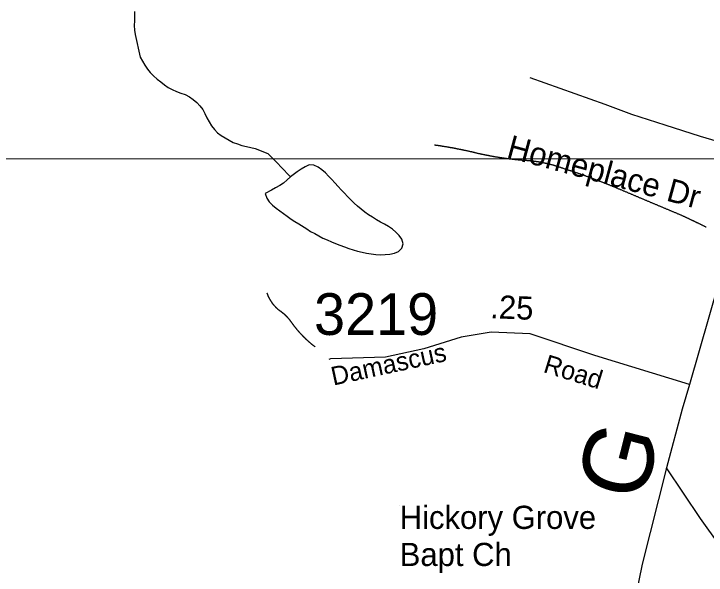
# Model space of a CAD drawing. Extents: x 1268485 to 1426702, y 514839 to 616766.
# Drawn here: x 1377418 to 1379868, y 571770 to 573756 of the extents above; entities that cross this region are included whole.
import ezdxf

# ---------------------------------------------------------------- set-up
doc = ezdxf.new("R2010")
doc.units = 0
for name, color, linetype in [('Old_Level_10', 7, 'Continuous'), ('Old_Level_11', 7, 'Continuous'), ('Old_Level_17', 7, 'Continuous'), ('Old_Level_22', 7, 'Continuous'), ('Old_Level_32', 7, 'Continuous'), ('Old_Level_35', 7, 'Continuous'), ('Old_Level_62', 7, 'Continuous'), ('Old_Level_63', 7, 'Continuous'), ('Old_Level_8', 7, 'Continuous')]:
    doc.layers.add(name, color=color, linetype=linetype)

msp = doc.modelspace()

# ---------------------------------------------------------------- linework, layer by layer
at = {"layer": 'Old_Level_22'}
msp.add_line((1378783.488, 572015.759), (1378783.488, 572015.759), dxfattribs=at)
at = {"layer": 'Old_Level_32'}
msp.add_line((1379910.922, 572801.954), (1379808.618, 572444.814), dxfattribs=at)
for points in [[(1379808.618, 572444.814), (1379474.003, 572547.792), (1379244.654, 572624.288), (1379106.457, 572630.173), (1379000.603, 572612.52), (1378868.286, 572571.329), (1378733.029, 572541.907), (1378538.963, 572536.022), (1378533.083, 572533.08)], [(1379808.618, 572444.814), (1379782.88, 572357.416), (1379727.796, 572149.555)], [(1379727.796, 572149.555), (1379641.423, 571808.553), (1379491.29, 571074.655), (1379459.023, 570907.516), (1379420.516, 570619.822), (1379420.516, 570522.771), (1379451.971, 570391.62), (1379501.275, 570271.572), (1379582.608, 570142.938), (1379911.618, 569670.448)], [(1379978.521, 571788.014), (1379848.339, 571970.922), (1379727.796, 572149.555)]]:
    msp.add_lwpolyline(points, dxfattribs=at)
at = {"layer": 'Old_Level_35'}
for points in [[(1380051.887, 573262.264), (1379848.27, 573322.447), (1379723.086, 573361.817), (1379604.771, 573400.009), (1379510.652, 573435.072), (1379245.417, 573529.96)], [(1379061.485, 573261.701), (1379059.845, 573262.059), (1379058.41, 573262.419), (1379056.872, 573262.829), (1379055.231, 573263.187), (1379053.796, 573263.546), (1379052.155, 573263.956), (1379050.618, 573264.315), (1379049.08, 573264.674), (1379047.542, 573265.084), (1379046.004, 573265.443), (1379044.363, 573265.802), (1379042.826, 573266.212), (1379041.39, 573266.52), (1379039.75, 573266.878), (1379038.212, 573267.237), (1379036.674, 573267.647), (1379035.136, 573267.955), (1379033.496, 573268.313), (1379031.958, 573268.673), (1379030.522, 573268.98), (1379028.882, 573269.39), (1379027.344, 573269.698), (1379025.704, 573270.056), (1379024.268, 573270.364), (1379022.628, 573270.774), (1379021.09, 573271.082), (1379019.45, 573271.441), (1379018.014, 573271.748), (1379016.476, 573272.056), (1379014.836, 573272.414), (1379013.401, 573272.774), (1379011.76, 573273.081), (1379010.222, 573273.44), (1379008.582, 573273.747), (1379007.147, 573274.055), (1379005.506, 573274.362), (1379003.968, 573274.67), (1379002.328, 573274.978), (1379000.892, 573275.388), (1378999.252, 573275.695), (1378997.714, 573276.003), (1378996.176, 573276.31), (1378994.638, 573276.618), (1378992.998, 573276.926), (1378991.46, 573277.233), (1378989.922, 573277.541), (1378988.384, 573277.798), (1378986.744, 573278.105), (1378985.206, 573278.464), (1378983.668, 573278.771), (1378982.13, 573279.079), (1378980.49, 573279.335), (1378978.952, 573279.643), (1378977.414, 573279.951), (1378975.876, 573280.258), (1378974.236, 573280.514), (1378972.8, 573280.822), (1378971.16, 573281.078), (1378969.622, 573281.386), (1378967.982, 573281.694), (1378966.341, 573281.949), (1378964.906, 573282.257), (1378963.265, 573282.514), (1378961.727, 573282.77), (1378960.087, 573283.077), (1378958.652, 573283.334), (1378957.011, 573283.641), (1378955.473, 573283.897), (1378953.833, 573284.102), (1378952.295, 573284.359), (1378950.757, 573284.667), (1378949.117, 573284.923), (1378947.579, 573285.179), (1378946.041, 573285.435), (1378944.503, 573285.692), (1378942.863, 573286), (1378941.222, 573286.255), (1378939.787, 573286.512), (1378938.146, 573286.768), (1378936.609, 573287.025), (1378934.968, 573287.23), (1378933.533, 573287.486), (1378931.892, 573287.743), (1378930.252, 573287.998), (1378928.714, 573288.203), (1378927.176, 573288.46), (1378925.638, 573288.665), (1378923.998, 573288.921), (1378922.357, 573289.178), (1378920.922, 573289.383), (1378919.282, 573289.639), (1378917.744, 573289.896), (1378916.103, 573290.049), (1378914.463, 573290.306), (1378913.028, 573290.562), (1378911.387, 573290.767), (1378909.747, 573291.023), (1378908.209, 573291.177), (1378906.671, 573291.433)], [(1379223.374, 573237.146), (1379221.734, 573237.248), (1379220.093, 573237.351), (1379218.35, 573237.556), (1379216.71, 573237.71), (1379215.172, 573237.812), (1379213.531, 573237.915), (1379211.891, 573238.12), (1379210.148, 573238.273), (1379208.508, 573238.376), (1379206.867, 573238.581), (1379205.227, 573238.683), (1379203.586, 573238.888), (1379201.843, 573238.991), (1379200.203, 573239.196), (1379198.665, 573239.401), (1379197.025, 573239.504), (1379195.384, 573239.709), (1379193.744, 573239.863), (1379192.001, 573240.068), (1379190.361, 573240.17), (1379188.72, 573240.376), (1379187.08, 573240.581), (1379185.542, 573240.734), (1379183.901, 573240.939), (1379182.158, 573241.144), (1379180.518, 573241.298), (1379178.878, 573241.503), (1379177.237, 573241.708), (1379175.597, 573241.913), (1379173.956, 573242.118), (1379172.418, 573242.324), (1379170.676, 573242.477), (1379169.035, 573242.734), (1379167.395, 573242.939), (1379165.754, 573243.144), (1379164.114, 573243.4), (1379162.473, 573243.554), (1379160.833, 573243.81), (1379159.09, 573244.015), (1379157.45, 573244.271), (1379155.912, 573244.477), (1379154.271, 573244.682), (1379152.631, 573244.938), (1379150.991, 573245.194), (1379149.35, 573245.399), (1379147.71, 573245.604), (1379146.172, 573245.86), (1379144.326, 573246.117), (1379142.788, 573246.373), (1379141.148, 573246.63), (1379139.508, 573246.885), (1379137.867, 573247.142), (1379136.227, 573247.398), (1379134.586, 573247.603), (1379133.048, 573247.86), (1379131.408, 573248.167), (1379129.768, 573248.423), (1379128.127, 573248.68), (1379126.487, 573248.936), (1379124.744, 573249.244), (1379123.103, 573249.5), (1379121.463, 573249.808), (1379119.925, 573250.064), (1379118.285, 573250.371), (1379116.644, 573250.628), (1379115.004, 573250.936), (1379113.363, 573251.192), (1379111.723, 573251.499), (1379110.083, 573251.807), (1379108.545, 573252.063), (1379106.904, 573252.371), (1379105.264, 573252.679), (1379103.624, 573252.986), (1379101.983, 573253.294), (1379100.343, 573253.601), (1379098.702, 573253.96), (1379097.164, 573254.267), (1379095.524, 573254.575), (1379093.884, 573254.883), (1379092.243, 573255.19), (1379090.603, 573255.498), (1379088.962, 573255.805), (1379087.424, 573256.113), (1379085.784, 573256.523), (1379084.144, 573256.831), (1379082.503, 573257.138), (1379080.863, 573257.497), (1379079.222, 573257.805), (1379077.582, 573258.163), (1379076.044, 573258.523), (1379074.404, 573258.881), (1379072.763, 573259.189), (1379071.123, 573259.548), (1379069.482, 573259.855), (1379067.842, 573260.266), (1379066.202, 573260.624), (1379064.766, 573260.983), (1379063.126, 573261.291), (1379061.485, 573261.701)], [(1379361.374, 573209.003), (1379360.041, 573209.515), (1379358.708, 573209.976), (1379357.375, 573210.489), (1379356.043, 573210.951), (1379354.607, 573211.463), (1379353.377, 573211.924), (1379352.044, 573212.386), (1379350.609, 573212.899), (1379349.276, 573213.309), (1379347.841, 573213.77), (1379346.508, 573214.231), (1379345.277, 573214.692), (1379343.842, 573215.102), (1379342.509, 573215.564), (1379341.176, 573216.025), (1379339.741, 573216.435), (1379338.408, 573216.897), (1379336.973, 573217.255), (1379335.64, 573217.666), (1379334.205, 573218.127), (1379332.872, 573218.486), (1379331.641, 573218.948), (1379330.206, 573219.306), (1379328.873, 573219.665), (1379327.54, 573220.126), (1379326.105, 573220.485), (1379324.772, 573220.896), (1379323.337, 573221.254), (1379322.004, 573221.613), (1379320.671, 573222.023), (1379319.133, 573222.382), (1379317.8, 573222.741), (1379316.365, 573223.151), (1379315.032, 573223.459), (1379313.597, 573223.817), (1379312.264, 573224.125), (1379310.829, 573224.484), (1379309.496, 573224.792), (1379308.163, 573225.202), (1379306.728, 573225.509), (1379305.395, 573225.817), (1379303.857, 573226.124), (1379302.524, 573226.432), (1379301.089, 573226.74), (1379299.756, 573227.047), (1379298.423, 573227.355), (1379296.988, 573227.713), (1379295.45, 573227.918), (1379294.117, 573228.226), (1379292.784, 573228.585), (1379291.349, 573228.79), (1379290.016, 573229.148), (1379288.478, 573229.354), (1379287.145, 573229.61), (1379285.71, 573229.866), (1379284.377, 573230.174), (1379283.044, 573230.43), (1379281.506, 573230.686), (1379280.173, 573230.943), (1379278.738, 573231.148), (1379277.2, 573231.353), (1379275.867, 573231.609), (1379274.534, 573231.866), (1379273.099, 573232.071), (1379271.664, 573232.327), (1379270.228, 573232.481), (1379268.895, 573232.686), (1379267.358, 573232.942), (1379266.025, 573233.147), (1379264.589, 573233.301), (1379263.257, 573233.506), (1379261.719, 573233.711), (1379260.386, 573233.865), (1379258.95, 573234.07), (1379257.515, 573234.275), (1379256.08, 573234.429), (1379254.644, 573234.582), (1379253.209, 573234.737), (1379251.876, 573234.89), (1379250.338, 573235.044), (1379249.005, 573235.198), (1379247.673, 573235.352), (1379246.135, 573235.505), (1379244.699, 573235.608), (1379243.367, 573235.762), (1379241.829, 573235.864), (1379240.496, 573236.018), (1379238.958, 573236.12), (1379237.625, 573236.274), (1379236.292, 573236.377), (1379234.754, 573236.428), (1379233.421, 573236.582), (1379231.884, 573236.633), (1379230.551, 573236.735), (1379229.115, 573236.838), (1379227.578, 573236.94), (1379226.245, 573236.992), (1379224.707, 573237.043), (1379223.374, 573237.146)], [(1379564.991, 573133.697), (1379563.043, 573134.569), (1379560.992, 573135.44), (1379558.839, 573136.312), (1379556.891, 573137.132), (1379554.841, 573138.003), (1379552.893, 573138.875), (1379550.842, 573139.695), (1379548.894, 573140.566), (1379546.741, 573141.386), (1379544.793, 573142.258), (1379542.743, 573143.078), (1379540.795, 573143.949), (1379538.744, 573144.77), (1379536.591, 573145.539), (1379534.643, 573146.462), (1379532.592, 573147.23), (1379530.644, 573148.05), (1379528.491, 573148.871), (1379526.543, 573149.742), (1379524.493, 573150.563), (1379522.545, 573151.383), (1379520.392, 573152.203), (1379518.341, 573153.023), (1379516.393, 573153.792), (1379514.24, 573154.612), (1379512.292, 573155.432), (1379510.242, 573156.252), (1379508.089, 573157.073), (1379506.141, 573157.893), (1379504.09, 573158.713), (1379502.04, 573159.431), (1379499.989, 573160.251), (1379498.041, 573161.071), (1379495.888, 573161.891), (1379493.838, 573162.609), (1379491.89, 573163.429), (1379489.737, 573164.25), (1379487.789, 573165.019), (1379485.636, 573165.787), (1379483.585, 573166.557), (1379481.637, 573167.377), (1379479.484, 573168.145), (1379477.536, 573168.915), (1379475.383, 573169.683), (1379473.332, 573170.453), (1379471.384, 573171.273), (1379469.231, 573171.991), (1379467.283, 573172.759), (1379465.13, 573173.477), (1379463.08, 573174.246), (1379461.029, 573175.066), (1379458.979, 573175.835), (1379456.826, 573176.553), (1379454.878, 573177.322), (1379452.725, 573178.04), (1379450.777, 573178.808), (1379448.624, 573179.578), (1379446.676, 573180.295), (1379444.523, 573181.064), (1379442.472, 573181.731), (1379440.422, 573182.499), (1379438.371, 573183.269), (1379436.218, 573183.986), (1379434.27, 573184.704), (1379432.117, 573185.422), (1379430.169, 573186.19), (1379428.016, 573186.857), (1379425.863, 573187.625), (1379423.915, 573188.292), (1379421.762, 573189.061), (1379419.711, 573189.728), (1379417.661, 573190.496), (1379415.508, 573191.163), (1379413.457, 573191.932), (1379411.407, 573192.649), (1379409.356, 573193.316), (1379407.203, 573194.085), (1379405.153, 573194.751), (1379403.102, 573195.417), (1379401.052, 573196.135), (1379398.899, 573196.802), (1379396.848, 573197.57), (1379394.797, 573198.237), (1379392.747, 573198.955), (1379390.594, 573199.621), (1379388.543, 573200.288), (1379386.493, 573201.006), (1379384.34, 573201.621), (1379382.289, 573202.338), (1379380.136, 573203.004), (1379378.086, 573203.671), (1379376.035, 573204.389), (1379373.882, 573205.055), (1379371.832, 573205.67), (1379369.781, 573206.388), (1379367.628, 573207.055), (1379365.475, 573207.67), (1379363.527, 573208.387), (1379361.374, 573209.003)], [(1379779.885, 573043.269), (1379777.732, 573044.141), (1379775.477, 573045.063), (1379773.426, 573045.934), (1379771.273, 573046.857), (1379769.018, 573047.729), (1379766.864, 573048.703), (1379764.711, 573049.625), (1379762.456, 573050.497), (1379760.405, 573051.42), (1379758.252, 573052.291), (1379755.997, 573053.265), (1379753.844, 573054.188), (1379751.588, 573055.059), (1379749.538, 573055.982), (1379747.385, 573056.854), (1379745.129, 573057.827), (1379742.976, 573058.75), (1379740.925, 573059.622), (1379738.67, 573060.545), (1379736.517, 573061.518), (1379734.261, 573062.39), (1379732.108, 573063.313), (1379729.955, 573064.184), (1379727.7, 573065.107), (1379725.649, 573066.081), (1379723.496, 573066.952), (1379721.24, 573067.875), (1379719.087, 573068.747), (1379716.832, 573069.67), (1379714.781, 573070.643), (1379712.628, 573071.515), (1379710.373, 573072.438), (1379708.22, 573073.309), (1379706.169, 573074.232), (1379703.913, 573075.206), (1379701.76, 573076.077), (1379699.505, 573077), (1379697.352, 573077.923), (1379695.301, 573078.794), (1379693.046, 573079.768), (1379690.893, 573080.64), (1379688.74, 573081.563), (1379686.484, 573082.485), (1379684.331, 573083.356), (1379682.28, 573084.331), (1379680.025, 573085.202), (1379677.872, 573086.125), (1379675.616, 573087.047), (1379673.463, 573087.919), (1379671.413, 573088.893), (1379669.157, 573089.816), (1379667.004, 573090.687), (1379664.851, 573091.61), (1379662.595, 573092.481), (1379660.545, 573093.456), (1379658.392, 573094.378), (1379656.136, 573095.249), (1379653.983, 573096.172), (1379651.728, 573097.147), (1379649.575, 573098.018), (1379647.524, 573098.94), (1379645.269, 573099.863), (1379643.116, 573100.735), (1379640.963, 573101.709), (1379638.707, 573102.581), (1379636.656, 573103.503), (1379634.401, 573104.426), (1379632.248, 573105.297), (1379630.095, 573106.271), (1379627.839, 573107.194), (1379625.789, 573108.065), (1379623.636, 573108.988), (1379621.38, 573109.962), (1379619.227, 573110.833), (1379617.176, 573111.756), (1379614.921, 573112.628), (1379612.768, 573113.551), (1379610.512, 573114.524), (1379608.359, 573115.396), (1379606.206, 573116.319), (1379603.951, 573117.242), (1379601.9, 573118.113), (1379599.747, 573119.087), (1379597.491, 573120.01), (1379595.338, 573120.881), (1379593.288, 573121.804), (1379591.032, 573122.726), (1379588.879, 573123.649), (1379586.624, 573124.572), (1379584.471, 573125.495), (1379582.42, 573126.367), (1379580.165, 573127.289), (1379578.012, 573128.212), (1379575.858, 573129.135), (1379573.603, 573130.057), (1379571.45, 573130.929), (1379569.399, 573131.851), (1379567.144, 573132.826), (1379564.991, 573133.697)], [(1379867.955, 573000.977), (1379866.417, 573001.746), (1379864.879, 573002.566), (1379863.239, 573003.335), (1379861.701, 573004.104), (1379860.163, 573004.873), (1379858.625, 573005.642), (1379856.985, 573006.462), (1379855.55, 573007.18), (1379853.909, 573007.949), (1379852.371, 573008.769), (1379850.731, 573009.487), (1379849.295, 573010.255), (1379847.655, 573011.076), (1379846.015, 573011.793), (1379844.477, 573012.563), (1379842.836, 573013.331), (1379841.401, 573014.101), (1379839.76, 573014.869), (1379838.223, 573015.638), (1379836.582, 573016.356), (1379835.147, 573017.125), (1379833.506, 573017.894), (1379831.969, 573018.663), (1379830.328, 573019.432), (1379828.79, 573020.2), (1379827.252, 573020.918), (1379825.612, 573021.687), (1379824.177, 573022.456), (1379822.536, 573023.174), (1379820.998, 573023.943), (1379819.358, 573024.712), (1379817.717, 573025.429), (1379816.282, 573026.199), (1379814.642, 573026.916), (1379813.104, 573027.685), (1379811.463, 573028.454), (1379809.925, 573029.172), (1379808.388, 573029.94), (1379806.747, 573030.71), (1379805.209, 573031.427), (1379803.671, 573032.196), (1379802.031, 573032.914), (1379800.493, 573033.683), (1379798.853, 573034.401), (1379797.212, 573035.118), (1379795.777, 573035.887), (1379794.136, 573036.605), (1379792.496, 573037.374), (1379790.958, 573038.04), (1379789.42, 573038.809), (1379787.882, 573039.578), (1379786.242, 573040.296), (1379784.601, 573041.013), (1379783.166, 573041.731), (1379781.526, 573042.5), (1379779.885, 573043.269)], [(1378356.619, 572707.086), (1378356.106, 572707.496), (1378355.491, 572708.009), (1378354.978, 572708.521), (1378354.363, 572708.983), (1378353.748, 572709.496), (1378353.235, 572710.008), (1378352.723, 572710.521), (1378352.108, 572710.982), (1378351.595, 572711.495), (1378350.98, 572712.007), (1378350.467, 572712.52), (1378349.852, 572713.084), (1378349.339, 572713.545), (1378348.827, 572714.058), (1378348.212, 572714.622), (1378347.802, 572715.135), (1378347.289, 572715.698), (1378346.776, 572716.211), (1378346.161, 572716.775), (1378345.648, 572717.338), (1378345.136, 572717.8), (1378344.623, 572718.364), (1378344.111, 572718.928), (1378343.598, 572719.492), (1378343.085, 572720.056), (1378342.675, 572720.568), (1378342.163, 572721.132), (1378341.65, 572721.696), (1378341.137, 572722.26), (1378340.625, 572722.875), (1378340.112, 572723.439), (1378339.599, 572724.003), (1378339.087, 572724.567), (1378338.677, 572725.13), (1378338.164, 572725.746), (1378337.651, 572726.31), (1378337.241, 572726.873), (1378336.729, 572727.489), (1378336.216, 572728.053), (1378335.909, 572728.668), (1378335.396, 572729.232), (1378334.883, 572729.898), (1378334.473, 572730.462), (1378333.961, 572731.077), (1378333.55, 572731.692), (1378333.14, 572732.307), (1378332.628, 572732.872), (1378332.218, 572733.487), (1378331.705, 572734.102), (1378331.397, 572734.768), (1378330.987, 572735.383), (1378330.475, 572735.998), (1378330.167, 572736.613), (1378329.757, 572737.229), (1378329.244, 572737.895), (1378328.834, 572738.511), (1378328.527, 572739.126), (1378328.014, 572739.741), (1378327.604, 572740.459), (1378327.296, 572741.074), (1378326.886, 572741.689), (1378326.476, 572742.304), (1378326.169, 572743.022), (1378325.758, 572743.637), (1378325.348, 572744.303), (1378325.041, 572744.918), (1378324.631, 572745.585), (1378324.221, 572746.251), (1378323.913, 572746.866), (1378323.503, 572747.584), (1378323.093, 572748.251), (1378322.785, 572748.866), (1378322.478, 572749.583), (1378322.17, 572750.249), (1378321.76, 572750.865), (1378321.35, 572751.582), (1378321.145, 572752.249), (1378320.735, 572752.915), (1378320.325, 572753.633), (1378320.12, 572754.248), (1378319.709, 572754.915), (1378319.504, 572755.632), (1378319.094, 572756.298), (1378318.889, 572757.016), (1378318.479, 572757.683), (1378318.274, 572758.401), (1378317.966, 572759.067), (1378317.659, 572759.733), (1378317.351, 572760.451), (1378317.146, 572761.169), (1378316.736, 572761.886), (1378316.531, 572762.552), (1378316.224, 572763.27), (1378316.018, 572763.937), (1378315.711, 572764.706), (1378315.403, 572765.372), (1378315.096, 572766.038), (1378314.891, 572766.808), (1378314.583, 572767.525)], [(1378400.705, 572664.333), (1378400.397, 572664.897), (1378399.987, 572665.358), (1378399.577, 572665.87), (1378399.27, 572666.383), (1378398.962, 572666.896), (1378398.654, 572667.46), (1378398.244, 572667.921), (1378397.834, 572668.434), (1378397.527, 572668.946), (1378397.117, 572669.459), (1378396.706, 572669.921), (1378396.399, 572670.433), (1378395.989, 572670.946), (1378395.579, 572671.459), (1378395.271, 572671.919), (1378394.861, 572672.381), (1378394.451, 572672.894), (1378394.143, 572673.355), (1378393.631, 572673.867), (1378393.221, 572674.38), (1378392.913, 572674.79), (1378392.503, 572675.303), (1378392.093, 572675.815), (1378391.785, 572676.328), (1378391.273, 572676.738), (1378390.862, 572677.251), (1378390.452, 572677.713), (1378390.145, 572678.174), (1378389.632, 572678.686), (1378389.222, 572679.148), (1378388.914, 572679.609), (1378388.504, 572680.071), (1378387.992, 572680.481), (1378387.582, 572680.993), (1378387.172, 572681.454), (1378386.761, 572681.916), (1378386.351, 572682.377), (1378385.839, 572682.839), (1378385.531, 572683.249), (1378385.018, 572683.762), (1378384.608, 572684.172), (1378384.301, 572684.633), (1378383.788, 572685.043), (1378383.378, 572685.505), (1378382.865, 572685.915), (1378382.353, 572686.427), (1378382.045, 572686.888), (1378381.533, 572687.298), (1378381.123, 572687.76), (1378380.61, 572688.17), (1378380.2, 572688.58), (1378379.79, 572688.99), (1378379.277, 572689.451), (1378378.867, 572689.862), (1378378.354, 572690.323), (1378377.842, 572690.733), (1378377.534, 572691.144), (1378377.021, 572691.554), (1378376.509, 572692.015), (1378376.099, 572692.374), (1378375.586, 572692.835), (1378375.176, 572693.245), (1378374.663, 572693.604), (1378374.253, 572694.065), (1378373.741, 572694.424), (1378373.228, 572694.885), (1378372.715, 572695.245), (1378372.203, 572695.603), (1378371.793, 572696.065), (1378371.383, 572696.423), (1378370.87, 572696.833), (1378370.357, 572697.243), (1378369.845, 572697.603), (1378369.332, 572698.013), (1378368.922, 572698.371), (1378368.409, 572698.73), (1378367.897, 572699.191), (1378367.384, 572699.551), (1378366.871, 572699.961), (1378366.359, 572700.319), (1378365.846, 572700.678), (1378365.333, 572701.089), (1378364.923, 572701.447), (1378364.411, 572701.755), (1378363.898, 572702.114), (1378363.385, 572702.524), (1378362.873, 572702.882), (1378362.36, 572703.242), (1378361.848, 572703.549), (1378361.335, 572703.959), (1378360.925, 572704.318), (1378360.412, 572704.625), (1378359.797, 572704.985), (1378359.284, 572705.292), (1378358.772, 572705.702), (1378358.259, 572706.01), (1378357.747, 572706.368), (1378357.234, 572706.676), (1378356.619, 572707.086)], [(1378483.751, 572577.955), (1378482.726, 572578.672), (1378481.701, 572579.441), (1378480.88, 572580.21), (1378479.855, 572580.928), (1378478.83, 572581.697), (1378478.01, 572582.414), (1378476.984, 572583.184), (1378476.164, 572583.952), (1378475.139, 572584.67), (1378474.216, 572585.439), (1378473.293, 572586.259), (1378472.371, 572586.977), (1378471.345, 572587.797), (1378470.525, 572588.566), (1378469.5, 572589.386), (1378468.577, 572590.104), (1378467.654, 572590.924), (1378466.732, 572591.693), (1378465.912, 572592.513), (1378464.886, 572593.334), (1378463.964, 572594.051), (1378463.143, 572594.872), (1378462.118, 572595.692), (1378461.298, 572596.512), (1378460.375, 572597.332), (1378459.452, 572598.101), (1378458.53, 572598.921), (1378457.607, 572599.741), (1378456.787, 572600.561), (1378455.864, 572601.382), (1378455.044, 572602.253), (1378454.121, 572603.074), (1378453.301, 572603.894), (1378452.378, 572604.765), (1378451.353, 572605.585), (1378450.533, 572606.354), (1378449.61, 572607.226), (1378448.79, 572608.046), (1378447.867, 572608.918), (1378447.149, 572609.789), (1378446.227, 572610.609), (1378445.406, 572611.481), (1378444.484, 572612.352), (1378443.663, 572613.172), (1378442.741, 572614.044), (1378441.92, 572614.915), (1378441.1, 572615.838), (1378440.28, 572616.71), (1378439.357, 572617.581), (1378438.537, 572618.453), (1378437.717, 572619.324), (1378436.897, 572620.195), (1378435.974, 572621.067), (1378435.256, 572621.938), (1378434.334, 572622.861), (1378433.513, 572623.732), (1378432.796, 572624.604), (1378431.873, 572625.475), (1378431.155, 572626.45), (1378430.232, 572627.321), (1378429.515, 572628.243), (1378428.592, 572629.115), (1378427.874, 572630.038), (1378426.952, 572630.961), (1378426.234, 572631.883), (1378425.516, 572632.806), (1378424.594, 572633.677), (1378423.876, 572634.6), (1378422.953, 572635.574), (1378422.235, 572636.497), (1378421.518, 572637.42), (1378420.8, 572638.291), (1378419.877, 572639.265), (1378419.16, 572640.188), (1378418.339, 572641.111), (1378417.622, 572642.084), (1378416.904, 572643.007), (1378416.084, 572643.982), (1378415.366, 572644.955), (1378414.649, 572645.878), (1378413.828, 572646.801), (1378413.008, 572647.775), (1378412.29, 572648.749), (1378411.675, 572649.671), (1378410.855, 572650.646), (1378410.137, 572651.619), (1378409.42, 572652.542), (1378408.599, 572653.567), (1378407.882, 572654.49), (1378407.164, 572655.515), (1378406.344, 572656.438), (1378405.729, 572657.463), (1378405.011, 572658.438), (1378404.293, 572659.36), (1378403.473, 572660.386), (1378402.858, 572661.359), (1378402.14, 572662.385), (1378401.423, 572663.359), (1378400.705, 572664.333)]]:
    msp.add_lwpolyline(points, dxfattribs=at)
at = {"layer": 'Old_Level_62'}
for points in [[(1377844.604, 573764.129), (1377845.014, 573747.828), (1377844.501, 573731.321), (1377844.194, 573714.866), (1377845.116, 573698.513), (1377847.68, 573682.416), (1377864.596, 573602.6), (1377872.798, 573588.554), (1377881.411, 573574.456), (1377890.843, 573560.769), (1377900.993, 573547.902), (1377912.373, 573536.214), (1377924.677, 573525.295), (1377937.595, 573515.043), (1377950.821, 573505.251), (1377964.354, 573495.921), (1377978.81, 573488.181), (1377993.882, 573481.465), (1378009.261, 573475.878), (1378024.742, 573470.187), (1378039.403, 573462.805), (1378052.937, 573453.527), (1378065.137, 573442.608), (1378076.518, 573430.715), (1378086.565, 573417.746), (1378094.255, 573403.238), (1378100.816, 573388.166), (1378109.223, 573374.018), (1378117.938, 573359.716), (1378127.473, 573346.285), (1378138.648, 573334.648), (1378152.079, 573325.78), (1378194.218, 573301.379), (1378209.494, 573295.842), (1378225.18, 573290.767), (1378241.072, 573286.102), (1378256.963, 573283.539), (1378272.445, 573279.796), (1378317.146, 573261.803), (1378328.834, 573250.423), (1378340.317, 573238.786), (1378351.698, 573226.945), (1378362.975, 573215), (1378396.912, 573179.373)], [(1378396.912, 573179.373), (1378384.813, 573168.197), (1378372.305, 573157.534), (1378358.669, 573148.666), (1378344.418, 573140.413), (1378330.065, 573132.518), (1378307.099, 573119.805), (1378312.84, 573104.374), (1378321.35, 573090.38), (1378333.243, 573079.153), (1378346.161, 573069.003), (1378359.182, 573059.058), (1378372.408, 573049.267), (1378385.736, 573039.63), (1378399.167, 573030.145), (1378412.598, 573020.816), (1378426.849, 573012.716), (1378454.634, 572995.543), (1378468.27, 572986.521), (1378482.521, 572978.319), (1378496.977, 572970.424), (1378511.638, 572962.94), (1378526.504, 572956.122), (1378541.576, 572949.714), (1378556.75, 572943.46), (1378572.129, 572937.411), (1378587.507, 572931.67), (1378602.989, 572926.236), (1378618.573, 572921.109), (1378634.259, 572916.444), (1378650.151, 572912.702), (1378666.35, 572909.626), (1378682.652, 572907.012), (1378698.851, 572904.603), (1378715.255, 572903.577), (1378731.659, 572904.654), (1378748.371, 572906.038), (1378764.467, 572908.806), (1378778.924, 572915.47), (1378790.714, 572927.517), (1378795.943, 572942.845), (1378791.432, 572958.326), (1378781.487, 572971.501), (1378770.004, 572983.394), (1378757.393, 572993.851), (1378743.86, 573003.335), (1378729.916, 573011.896), (1378715.152, 573019.175), (1378701.004, 573027.429), (1378687.163, 573036.246), (1378673.424, 573045.319), (1378659.993, 573054.803), (1378647.075, 573064.799), (1378634.567, 573075.411), (1378622.469, 573086.535), (1378610.678, 573098.018), (1378599.195, 573109.706), (1378587.815, 573121.599), (1378576.64, 573133.594), (1378565.464, 573145.692), (1378554.392, 573157.74), (1378543.114, 573169.735), (1378531.836, 573181.526), (1378520.25, 573193.162), (1378507.947, 573204.235), (1378494.619, 573213.77), (1378479.548, 573220.946), (1378463.553, 573222.126), (1378448.585, 573215.102), (1378434.641, 573206.183), (1378421.108, 573196.802), (1378396.912, 573179.373)]]:
    msp.add_lwpolyline(points, dxfattribs=at)
at = {"layer": 'Old_Level_63'}
msp.add_lwpolyline([(1402204.691, 573245.596), (1399456.736, 573245.596), (1368033.021, 573241.255)], dxfattribs=at)

# ---------------------------------------------------------------- texts
at = {"layer": 'Old_Level_10'}
msp.add_text('Homeplace Dr', height=82.02083, rotation=344.841033, dxfattribs=at).set_placement((1379158.107, 573249.183))
at = {"layer": 'Old_Level_11'}
for s, rotation, p in [('Damascus', 12.272028, (1378548.405, 572440.658)), ('Road', 342.894331, (1379288.048, 572489.147))]:
    msp.add_text(s, height=65.6167, rotation=rotation, dxfattribs=at).set_placement(p)
at = {"layer": 'Old_Level_17'}
msp.add_text('.25', height=82.0208, rotation=357.561597, dxfattribs=at).set_placement((1379102.656, 572679.614))
at = {"layer": 'Old_Level_22'}
msp.add_text('G', height=246.062, rotation=75.786294, dxfattribs=at).set_placement((1379644.662, 572023.174))
for s, height, p in [('Hickory Grove', 82.02083, (1378783.488, 571933.738)), ('Bapt Ch', 82.0208, (1378783.488, 571802.504))]:
    msp.add_text(s, height=height, dxfattribs=at).set_placement(p)
at = {"layer": 'Old_Level_8'}
msp.add_text('3219', height=147.6375, dxfattribs=at).set_placement((1378480.288, 572620.008))

doc.saveas('drawing.dxf')
